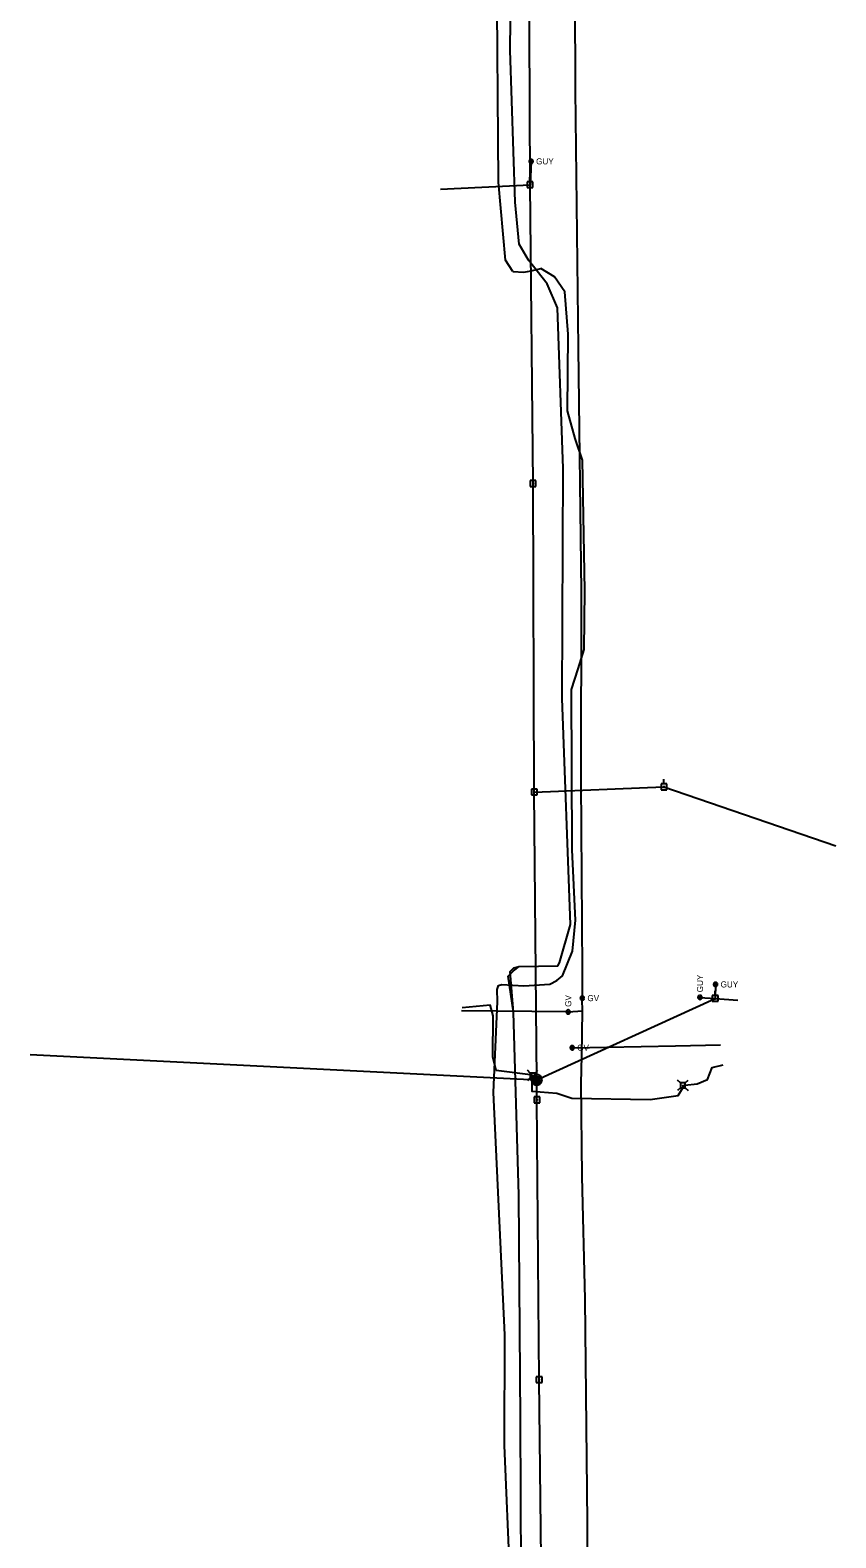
# Model space of a CAD drawing. Extents: x 600849 to 606371, y 330010 to 403088.
# Drawn here: x 601694 to 602204, y 381796 to 382751 of the extents above; entities that cross this region are included whole.
import ezdxf

# ---------------------------------------------------------------- set-up
doc = ezdxf.new("R2010")
doc.units = 0
for name, color, linetype in [('E_SIG', 7, 'Continuous'), ('E_UTL_AG_Bold', 7, 'Continuous'), ('E_UTL_E_UG', 7, 'Continuous'), ('E_UTL_EGuyWire', 7, 'Continuous'), ('E_UTL_EPowerPole', 7, 'Continuous'), ('E_UTL_FO_UG', 7, 'Continuous'), ('E_UTL_G', 7, 'Continuous'), ('E_UTL_G_UG', 7, 'Continuous'), ('E_UTL_Overhead', 7, 'Continuous'), ('E_UTL_T_UG', 7, 'Continuous')]:
    doc.layers.add(name, color=color, linetype=linetype)

msp = doc.modelspace()

# ---------------------------------------------------------------- linework, layer by layer
at = {"layer": 'E_SIG'}
for points in [[(602018.1, 382086.17), (602018.04, 382086.8), (602017.86, 382087.4), (602017.58, 382087.96), (602017.19, 382088.45), (602016.71, 382088.86), (602016.17, 382089.18), (602015.58, 382089.38), (602014.96, 382089.47), (602014.33, 382089.44), (602013.72, 382089.29), (602013.15, 382089.03), (602012.64, 382088.67), (602012.21, 382088.21), (602011.87, 382087.69), (602011.63, 382087.1), (602011.51, 382086.49), (602011.51, 382085.86), (602011.63, 382085.24), (602011.87, 382084.66), (602012.21, 382084.13), (602012.64, 382083.68), (602013.15, 382083.32), (602013.72, 382083.06), (602014.33, 382082.91), (602014.96, 382082.88), (602015.58, 382082.97), (602016.17, 382083.17), (602016.71, 382083.49), (602017.19, 382083.9), (602017.58, 382084.39), (602017.86, 382084.95), (602018.04, 382085.55), (602018.1, 382086.17)], [(602017.06, 382088.51), (602012.45, 382083.85)], [(602012.45, 382088.46), (602017.1, 382083.81)]]:
    msp.add_lwpolyline(points, dxfattribs=at)
at = {"layer": 'E_UTL_AG_Bold'}
for points in [[(602010.58, 382090.53), (602008.83, 382092.28)], [(602010.58, 382087.43), (602008.83, 382085.68)], [(602013.68, 382090.53), (602010.58, 382090.53)], [(602010.58, 382090.53), (602010.58, 382087.43)], [(602010.58, 382087.43), (602013.68, 382087.43)], [(602013.68, 382090.53), (602015.43, 382092.28)], [(602013.68, 382087.43), (602013.68, 382090.53)], [(602013.68, 382087.43), (602015.43, 382085.68)], [(602105.72, 382084.23), (602103.97, 382085.98)], [(602108.82, 382084.23), (602105.72, 382084.23)], [(602105.72, 382084.23), (602105.72, 382081.14)], [(602108.82, 382084.23), (602110.57, 382085.98)], [(602108.82, 382081.14), (602108.82, 382084.23)], [(602105.72, 382081.14), (602103.97, 382079.38)], [(602105.72, 382081.14), (602108.82, 382081.14)], [(602108.82, 382081.14), (602110.57, 382079.38)]]:
    msp.add_lwpolyline(points, dxfattribs=at)
at = {"layer": 'E_UTL_E_UG'}
for points in [[(601999.54, 382598.06), (601994.91, 382605.32), (601990.58, 382654.66), (601989.54, 382792.46)], [(601997.98, 381769.74), (601994.4, 381854.75), (601994.57, 381924.76), (601987.32, 382078.13), (601989.89, 382135.83), (601989.58, 382143.47), (601990.5, 382145.89), (601992.7, 382146.68), (602006.61, 382145.77), (602023.1, 382146.82), (602027.51, 382149.03), (602031.08, 382152.13), (602037.36, 382167.59), (602039.34, 382187.37), (602037.25, 382231.9), (602036.69, 382333.4), (602040.95, 382346.55), (602044.78, 382358.79), (602045.27, 382396.11), (602043.64, 382478.64), (602039.02, 382492.31), (602034.22, 382509.92), (602034.56, 382558.41), (602032.47, 382585.24), (602026, 382594.66), (602017.28, 382600.02)], [(601999.54, 382598.06), (602006.67, 382597.72), (602011.23, 382598.47), (602017.28, 382600.02)]]:
    msp.add_lwpolyline(points, dxfattribs=at)
at = {"layer": 'E_UTL_EGuyWire'}
for p, q in [((602011.12, 382667.78), (602010.49, 382652.98)), ((602127.98, 382146.64), (602127.81, 382137.8)), ((602118.11, 382138.45), (602127.81, 382137.8))]:
    msp.add_line(p, q, dxfattribs=at)
for points in [[(602012.41, 382667.78), (602012.38, 382668.02), (602012.32, 382668.25), (602012.2, 382668.47), (602012.05, 382668.66), (602011.87, 382668.82), (602011.66, 382668.95), (602011.43, 382669.02), (602011.19, 382669.06), (602010.94, 382669.05), (602010.7, 382668.99), (602010.48, 382668.89), (602010.28, 382668.75), (602010.12, 382668.57), (602009.98, 382668.37), (602009.89, 382668.14), (602009.85, 382667.9), (602009.85, 382667.66), (602009.89, 382667.42), (602009.98, 382667.19), (602010.12, 382666.98), (602010.28, 382666.81), (602010.48, 382666.67), (602010.7, 382666.56), (602010.94, 382666.51), (602011.19, 382666.5), (602011.43, 382666.53), (602011.66, 382666.61), (602011.87, 382666.73), (602012.05, 382666.89), (602012.2, 382667.08), (602012.32, 382667.3), (602012.38, 382667.53), (602012.41, 382667.78)], [(602011.28, 382667.78), (602011.28, 382667.81), (602011.27, 382667.84), (602011.26, 382667.86), (602011.24, 382667.89), (602011.22, 382667.91), (602011.19, 382667.92), (602011.16, 382667.93), (602011.13, 382667.94), (602011.1, 382667.94), (602011.07, 382667.93), (602011.04, 382667.92), (602011.02, 382667.9), (602011, 382667.88), (602010.98, 382667.85), (602010.97, 382667.82), (602010.96, 382667.79), (602010.96, 382667.76), (602010.97, 382667.73), (602010.98, 382667.7), (602011, 382667.68), (602011.02, 382667.66), (602011.04, 382667.64), (602011.07, 382667.63), (602011.1, 382667.62), (602011.13, 382667.62), (602011.16, 382667.62), (602011.19, 382667.63), (602011.22, 382667.65), (602011.24, 382667.67), (602011.26, 382667.69), (602011.27, 382667.72), (602011.28, 382667.75), (602011.28, 382667.78)], [(602129.26, 382146.64), (602129.24, 382146.88), (602129.17, 382147.11), (602129.06, 382147.33), (602128.91, 382147.52), (602128.72, 382147.68), (602128.51, 382147.81), (602128.28, 382147.88), (602128.04, 382147.92), (602127.79, 382147.91), (602127.56, 382147.85), (602127.34, 382147.75), (602127.14, 382147.61), (602126.97, 382147.43), (602126.84, 382147.23), (602126.75, 382147), (602126.7, 382146.76), (602126.7, 382146.52), (602126.75, 382146.28), (602126.84, 382146.05), (602126.97, 382145.84), (602127.14, 382145.67), (602127.34, 382145.53), (602127.56, 382145.42), (602127.79, 382145.37), (602128.04, 382145.36), (602128.28, 382145.39), (602128.51, 382145.47), (602128.72, 382145.59), (602128.91, 382145.75), (602129.06, 382145.94), (602129.17, 382146.16), (602129.24, 382146.39), (602129.26, 382146.64)], [(602128.14, 382146.64), (602128.13, 382146.67), (602128.13, 382146.7), (602128.11, 382146.72), (602128.09, 382146.75), (602128.07, 382146.77), (602128.04, 382146.78), (602128.01, 382146.79), (602127.98, 382146.8), (602127.95, 382146.8), (602127.92, 382146.79), (602127.9, 382146.78), (602127.87, 382146.76), (602127.85, 382146.74), (602127.83, 382146.71), (602127.82, 382146.68), (602127.82, 382146.65), (602127.82, 382146.62), (602127.82, 382146.59), (602127.83, 382146.56), (602127.85, 382146.54), (602127.87, 382146.52), (602127.9, 382146.5), (602127.92, 382146.49), (602127.95, 382146.48), (602127.98, 382146.48), (602128.01, 382146.48), (602128.04, 382146.49), (602128.07, 382146.51), (602128.09, 382146.53), (602128.11, 382146.55), (602128.13, 382146.58), (602128.13, 382146.61), (602128.14, 382146.64)], [(602118.11, 382139.73), (602117.87, 382139.71), (602117.63, 382139.64), (602117.42, 382139.53), (602117.23, 382139.37), (602117.07, 382139.19), (602116.94, 382138.98), (602116.86, 382138.75), (602116.83, 382138.51), (602116.84, 382138.26), (602116.9, 382138.03), (602117, 382137.8), (602117.14, 382137.61), (602117.32, 382137.44), (602117.52, 382137.31), (602117.75, 382137.21), (602117.99, 382137.17), (602118.23, 382137.17), (602118.47, 382137.21), (602118.7, 382137.31), (602118.91, 382137.44), (602119.08, 382137.61), (602119.22, 382137.8), (602119.32, 382138.03), (602119.38, 382138.26), (602119.39, 382138.51), (602119.36, 382138.75), (602119.28, 382138.98), (602119.16, 382139.19), (602119, 382139.37), (602118.81, 382139.53), (602118.59, 382139.64), (602118.35, 382139.71), (602118.11, 382139.73)], [(602118.11, 382138.61), (602118.08, 382138.6), (602118.05, 382138.59), (602118.03, 382138.58), (602118, 382138.56), (602117.98, 382138.54), (602117.97, 382138.51), (602117.96, 382138.48), (602117.95, 382138.45), (602117.95, 382138.42), (602117.96, 382138.39), (602117.97, 382138.37), (602117.99, 382138.34), (602118.01, 382138.32), (602118.04, 382138.3), (602118.07, 382138.29), (602118.1, 382138.29), (602118.13, 382138.29), (602118.16, 382138.29), (602118.19, 382138.3), (602118.21, 382138.32), (602118.23, 382138.34), (602118.25, 382138.37), (602118.26, 382138.39), (602118.27, 382138.42), (602118.27, 382138.45), (602118.27, 382138.48), (602118.26, 382138.51), (602118.24, 382138.54), (602118.22, 382138.56), (602118.2, 382138.58), (602118.17, 382138.59), (602118.14, 382138.6), (602118.11, 382138.61)]]:
    msp.add_lwpolyline(points, dxfattribs=at)
at = {"layer": 'E_UTL_EPowerPole'}
for points in [[(602010.46, 382654.83), (602010.46, 382657.73)], [(602012.31, 382654.83), (602008.62, 382654.83)], [(602008.62, 382654.83), (602008.62, 382651.13)], [(602008.62, 382651.13), (602012.31, 382651.13)], [(602010.73, 382652.98), (602010.73, 382653.03), (602010.72, 382653.07), (602010.69, 382653.11), (602010.67, 382653.15), (602010.63, 382653.18), (602010.59, 382653.2), (602010.55, 382653.21), (602010.51, 382653.22), (602010.46, 382653.22), (602010.42, 382653.21), (602010.37, 382653.19), (602010.34, 382653.16), (602010.31, 382653.13), (602010.28, 382653.09), (602010.27, 382653.05), (602010.26, 382653.01), (602010.26, 382652.96), (602010.27, 382652.92), (602010.28, 382652.87), (602010.31, 382652.84), (602010.34, 382652.8), (602010.37, 382652.78), (602010.42, 382652.76), (602010.46, 382652.75), (602010.51, 382652.74), (602010.55, 382652.75), (602010.59, 382652.77), (602010.63, 382652.79), (602010.67, 382652.82), (602010.69, 382652.85), (602010.72, 382652.89), (602010.73, 382652.94), (602010.73, 382652.98)], [(602012.31, 382651.13), (602012.31, 382654.83)], [(602014.27, 382465.63), (602010.58, 382465.63)], [(602010.58, 382465.63), (602010.58, 382461.94)], [(602012.43, 382465.63), (602012.43, 382468.54)], [(602014.27, 382461.94), (602014.27, 382465.63)], [(602010.58, 382461.94), (602014.27, 382461.94)], [(602012.7, 382463.79), (602012.69, 382463.83), (602012.68, 382463.88), (602012.66, 382463.92), (602012.63, 382463.95), (602012.6, 382463.98), (602012.56, 382464.01), (602012.51, 382464.02), (602012.47, 382464.03), (602012.42, 382464.02), (602012.38, 382464.01), (602012.34, 382463.99), (602012.3, 382463.97), (602012.27, 382463.94), (602012.25, 382463.9), (602012.23, 382463.86), (602012.22, 382463.81), (602012.22, 382463.77), (602012.23, 382463.72), (602012.25, 382463.68), (602012.27, 382463.64), (602012.3, 382463.61), (602012.34, 382463.58), (602012.38, 382463.56), (602012.42, 382463.55), (602012.47, 382463.55), (602012.51, 382463.56), (602012.56, 382463.57), (602012.6, 382463.59), (602012.63, 382463.62), (602012.66, 382463.66), (602012.68, 382463.7), (602012.69, 382463.74), (602012.7, 382463.79)], [(602095.29, 382273.58), (602095.29, 382276.49)], [(602015.02, 382270.29), (602011.34, 382270.29)], [(602011.34, 382270.29), (602011.34, 382266.6)], [(602011.34, 382266.6), (602015.02, 382266.6)], [(602013.45, 382268.44), (602013.45, 382268.49), (602013.43, 382268.53), (602013.41, 382268.57), (602013.38, 382268.61), (602013.35, 382268.64), (602013.31, 382268.66), (602013.27, 382268.68), (602013.22, 382268.68), (602013.18, 382268.68), (602013.13, 382268.67), (602013.09, 382268.65), (602013.05, 382268.62), (602013.02, 382268.59), (602013, 382268.55), (602012.98, 382268.51), (602012.97, 382268.47), (602012.97, 382268.42), (602012.98, 382268.38), (602013, 382268.34), (602013.02, 382268.3), (602013.05, 382268.26), (602013.09, 382268.24), (602013.13, 382268.22), (602013.18, 382268.21), (602013.22, 382268.21), (602013.27, 382268.21), (602013.31, 382268.23), (602013.35, 382268.25), (602013.38, 382268.28), (602013.41, 382268.32), (602013.43, 382268.36), (602013.45, 382268.4), (602013.45, 382268.44)], [(602013.18, 382270.29), (602013.18, 382273.2)], [(602015.02, 382266.6), (602015.02, 382270.29)], [(602097.14, 382273.58), (602093.45, 382273.58)], [(602093.45, 382273.58), (602093.45, 382269.89)], [(602093.45, 382269.89), (602097.14, 382269.89)], [(602095.57, 382271.74), (602095.56, 382271.78), (602095.55, 382271.82), (602095.53, 382271.86), (602095.5, 382271.9), (602095.47, 382271.93), (602095.43, 382271.95), (602095.38, 382271.97), (602095.34, 382271.97), (602095.29, 382271.97), (602095.25, 382271.96), (602095.21, 382271.94), (602095.17, 382271.92), (602095.14, 382271.88), (602095.11, 382271.84), (602095.1, 382271.8), (602095.09, 382271.76), (602095.09, 382271.71), (602095.1, 382271.67), (602095.11, 382271.63), (602095.14, 382271.59), (602095.17, 382271.56), (602095.21, 382271.53), (602095.25, 382271.51), (602095.29, 382271.5), (602095.34, 382271.5), (602095.38, 382271.5), (602095.43, 382271.52), (602095.47, 382271.54), (602095.5, 382271.57), (602095.53, 382271.61), (602095.55, 382271.65), (602095.56, 382271.69), (602095.57, 382271.74)], [(602097.14, 382269.89), (602097.14, 382273.58)], [(602127.78, 382139.64), (602127.78, 382142.55)], [(602129.63, 382139.64), (602125.94, 382139.64)], [(602125.94, 382139.64), (602125.94, 382135.95)], [(602125.94, 382135.95), (602129.63, 382135.95)], [(602128.05, 382137.8), (602128.05, 382137.84), (602128.04, 382137.89), (602128.02, 382137.93), (602127.99, 382137.96), (602127.95, 382137.99), (602127.91, 382138.01), (602127.87, 382138.03), (602127.83, 382138.04), (602127.78, 382138.03), (602127.74, 382138.02), (602127.7, 382138), (602127.66, 382137.98), (602127.63, 382137.95), (602127.6, 382137.91), (602127.59, 382137.86), (602127.58, 382137.82), (602127.58, 382137.77), (602127.59, 382137.73), (602127.6, 382137.69), (602127.63, 382137.65), (602127.66, 382137.62), (602127.7, 382137.59), (602127.74, 382137.57), (602127.78, 382137.56), (602127.83, 382137.56), (602127.87, 382137.57), (602127.91, 382137.58), (602127.95, 382137.6), (602127.99, 382137.63), (602128.02, 382137.67), (602128.04, 382137.71), (602128.05, 382137.75), (602128.05, 382137.8)], [(602129.63, 382135.95), (602129.63, 382139.64)], [(602016.61, 382087.99), (602012.92, 382087.99)], [(602012.92, 382087.99), (602012.92, 382084.3)], [(602012.92, 382084.3), (602016.61, 382084.3)], [(602015.04, 382086.15), (602015.03, 382086.2), (602015.02, 382086.24), (602015, 382086.28), (602014.97, 382086.32), (602014.94, 382086.35), (602014.9, 382086.37), (602014.86, 382086.38), (602014.81, 382086.39), (602014.77, 382086.39), (602014.72, 382086.38), (602014.68, 382086.36), (602014.64, 382086.33), (602014.61, 382086.3), (602014.59, 382086.26), (602014.57, 382086.22), (602014.56, 382086.17), (602014.56, 382086.13), (602014.57, 382086.08), (602014.59, 382086.04), (602014.61, 382086), (602014.64, 382085.97), (602014.68, 382085.95), (602014.72, 382085.93), (602014.77, 382085.92), (602014.81, 382085.91), (602014.86, 382085.92), (602014.9, 382085.93), (602014.94, 382085.96), (602014.97, 382085.99), (602015, 382086.02), (602015.02, 382086.06), (602015.03, 382086.11), (602015.04, 382086.15)], [(602014.77, 382087.99), (602014.77, 382090.9)], [(602016.61, 382084.3), (602016.61, 382087.99)], [(602016.71, 382075.44), (602013.03, 382075.44)], [(602013.03, 382075.44), (602013.03, 382071.75)], [(602015.14, 382073.6), (602015.14, 382073.64), (602015.12, 382073.68), (602015.1, 382073.72), (602015.08, 382073.76), (602015.04, 382073.79), (602015, 382073.81), (602014.96, 382073.83), (602014.91, 382073.83), (602014.87, 382073.83), (602014.83, 382073.82), (602014.78, 382073.8), (602014.75, 382073.78), (602014.72, 382073.74), (602014.69, 382073.7), (602014.67, 382073.66), (602014.67, 382073.62), (602014.67, 382073.57), (602014.67, 382073.53), (602014.69, 382073.49), (602014.72, 382073.45), (602014.75, 382073.42), (602014.78, 382073.39), (602014.83, 382073.37), (602014.87, 382073.36), (602014.91, 382073.36), (602014.96, 382073.36), (602015, 382073.38), (602015.04, 382073.4), (602015.08, 382073.43), (602015.1, 382073.47), (602015.12, 382073.51), (602015.14, 382073.55), (602015.14, 382073.6)], [(602014.87, 382075.44), (602014.87, 382078.35)], [(602016.71, 382071.75), (602016.71, 382075.44)], [(602013.03, 382071.75), (602016.71, 382071.75)], [(602018.14, 381898.19), (602014.45, 381898.19)], [(602014.45, 381898.19), (602014.45, 381894.5)], [(602014.45, 381894.5), (602018.14, 381894.5)], [(602016.56, 381896.35), (602016.56, 381896.4), (602016.55, 381896.44), (602016.52, 381896.48), (602016.5, 381896.52), (602016.46, 381896.55), (602016.42, 381896.57), (602016.38, 381896.58), (602016.34, 381896.59), (602016.29, 381896.59), (602016.25, 381896.58), (602016.2, 381896.56), (602016.17, 381896.53), (602016.14, 381896.5), (602016.11, 381896.46), (602016.1, 381896.42), (602016.09, 381896.37), (602016.09, 381896.33), (602016.1, 381896.28), (602016.11, 381896.24), (602016.14, 381896.2), (602016.17, 381896.17), (602016.2, 381896.14), (602016.25, 381896.13), (602016.29, 381896.12), (602016.34, 381896.11), (602016.38, 381896.12), (602016.42, 381896.13), (602016.46, 381896.16), (602016.5, 381896.19), (602016.52, 381896.22), (602016.55, 381896.26), (602016.56, 381896.31), (602016.56, 381896.35)], [(602016.29, 381898.19), (602016.29, 381901.1)], [(602018.14, 381894.5), (602018.14, 381898.19)]]:
    msp.add_lwpolyline(points, dxfattribs=at)
at = {"layer": 'E_UTL_FO_UG'}
msp.add_lwpolyline([(601967.45, 382132.05), (601985.23, 382133.71)], dxfattribs=at)
at = {"layer": 'E_UTL_G'}
for points in [[(602044.91, 382137.97), (602044.88, 382138.21), (602044.81, 382138.44), (602044.7, 382138.66), (602044.55, 382138.85), (602044.37, 382139.01), (602044.16, 382139.13), (602043.92, 382139.21), (602043.68, 382139.25), (602043.44, 382139.24), (602043.2, 382139.18), (602042.98, 382139.08), (602042.78, 382138.94), (602042.61, 382138.76), (602042.48, 382138.55), (602042.39, 382138.33), (602042.34, 382138.09), (602042.34, 382137.84), (602042.39, 382137.61), (602042.48, 382137.38), (602042.61, 382137.17), (602042.78, 382137), (602042.98, 382136.86), (602043.2, 382136.75), (602043.44, 382136.7), (602043.68, 382136.68), (602043.92, 382136.72), (602044.16, 382136.8), (602044.37, 382136.92), (602044.55, 382137.08), (602044.7, 382137.27), (602044.81, 382137.49), (602044.88, 382137.72), (602044.91, 382137.97)], [(602042.71, 382137.06), (602044.53, 382138.87)], [(602034.68, 382130.5), (602034.44, 382130.48), (602034.21, 382130.41), (602033.99, 382130.3), (602033.8, 382130.15), (602033.64, 382129.96), (602033.52, 382129.75), (602033.44, 382129.52), (602033.4, 382129.28), (602033.41, 382129.04), (602033.47, 382128.8), (602033.57, 382128.58), (602033.71, 382128.38), (602033.89, 382128.21), (602034.09, 382128.08), (602034.32, 382127.99), (602034.56, 382127.94), (602034.8, 382127.94), (602035.04, 382127.99), (602035.27, 382128.08), (602035.48, 382128.21), (602035.65, 382128.38), (602035.79, 382128.58), (602035.9, 382128.8), (602035.95, 382129.04), (602035.96, 382129.28), (602035.93, 382129.52), (602035.85, 382129.75), (602035.73, 382129.96), (602035.57, 382130.15), (602035.38, 382130.3), (602035.16, 382130.41), (602034.93, 382130.48), (602034.68, 382130.5)], [(602035.59, 382128.31), (602033.78, 382130.13)], [(602038.46, 382106.55), (602038.43, 382106.8), (602038.37, 382107.03), (602038.25, 382107.25), (602038.1, 382107.44), (602037.92, 382107.6), (602037.71, 382107.72), (602037.48, 382107.8), (602037.23, 382107.84), (602036.99, 382107.82), (602036.75, 382107.77), (602036.53, 382107.67), (602036.33, 382107.52), (602036.17, 382107.35), (602036.03, 382107.14), (602035.94, 382106.92), (602035.9, 382106.68), (602035.9, 382106.43), (602035.94, 382106.19), (602036.03, 382105.97), (602036.17, 382105.76), (602036.33, 382105.58), (602036.53, 382105.44), (602036.75, 382105.34), (602036.99, 382105.28), (602037.23, 382105.27), (602037.48, 382105.31), (602037.71, 382105.39), (602037.92, 382105.51), (602038.1, 382105.67), (602038.25, 382105.86), (602038.37, 382106.08), (602038.43, 382106.31), (602038.46, 382106.55)], [(602036.27, 382105.65), (602038.08, 382107.46)]]:
    msp.add_lwpolyline(points, dxfattribs=at)
at = {"layer": 'E_UTL_G_UG'}
for points in [[(602053.15, 380823.97), (602052.84, 380917.78), (602051.28, 381029.76), (602050.7, 381185.73), (602050.48, 381273.06), (602049.43, 381327.68), (602049.57, 381328.73), (602048.8, 381386.48), (602047.29, 381541.84), (602047.62, 381673.16), (602046.82, 381806.19), (602045.46, 381947.3), (602043.56, 382025.11), (602042.98, 382083.59), (602043.27, 382101.65), (602043.78, 382129.98), (602043.52, 382137.13), (602043.62, 382137.97), (602043.7, 382155.43), (602042.96, 382275.31), (602043.05, 382395.4), (602041.28, 382549.59), (602039.34, 382712.87), (602038.61, 382889.54)], [(601967, 382130.18), (602033.93, 382129.38), (602034.68, 382129.22), (602043.78, 382129.98)], [(602037.17, 382106.55), (602037.48, 382106.54), (602102.67, 382107.76), (602131.16, 382108.43)]]:
    msp.add_lwpolyline(points, dxfattribs=at)
at = {"layer": 'E_UTL_Overhead'}
for points in [[(601953.78, 382650.19), (602010.49, 382652.98), (602009.66, 382850.51), (602008.85, 383049.28), (602007.13, 383249.15), (602005.64, 383449.7), (602004.68, 383600.81), (602003.34, 383754.06), (602002.36, 383906.44), (602001.47, 384057)], [(602013.21, 382268.44), (602012.46, 382463.79), (602010.49, 382652.98)], [(602013.21, 382268.44), (602095.33, 382271.74), (602204.19, 382234.45)], [(602014.8, 382086.17), (602013.21, 382268.44)], [(601693.88, 382102.2), (602014.8, 382086.17), (602127.81, 382137.8), (602142.02, 382136.72)], [(602020.8, 381487.48), (602018.65, 381688.35), (602016.32, 381896.35), (602014.9, 382073.6), (602014.8, 382086.17)]]:
    msp.add_lwpolyline(points, dxfattribs=at)
at = {"layer": 'E_UTL_T_UG'}
for points in [[(602000.02, 382128.96), (601996.69, 382151.95), (602000.05, 382155.21), (602003.57, 382158.08), (602028.2, 382158.38), (602029.24, 382160.21), (602036.23, 382184.47), (602030.91, 382327.71), (602031.56, 382473.22), (602027.96, 382575.03), (602021.35, 382590.18), (602009.56, 382605.32), (602003.67, 382615.41), (602001.03, 382641.92), (601997.86, 382738.22), (601999.32, 382870.74)], [(602024.79, 380777.72), (602020.15, 380923.5), (602010.15, 381062.35), (602008.3, 381195.91), (602012.48, 381274.05), (602008.93, 381282.32), (602008.98, 381283.2), (602008.37, 381299.33), (602006.8, 381422.58), (602002.31, 381566.91), (602005.01, 381725.54), (602004.53, 381871.24), (602003.34, 382013.28), (602000.02, 382128.96), (601997.99, 382154.91), (602000.28, 382157.08), (602003.57, 382158.08)], [(602014.8, 382086.17), (602015.21, 382087.46), (602013.66, 382088.24), (602012.13, 382088.98), (602010.78, 382089.33), (601989.02, 382092.09), (601986.88, 382100.86), (601987.04, 382126.77), (601985.23, 382133.71)], [(602012.13, 382088.98), (602011.62, 382087.47), (602011.7, 382079.1), (602027.44, 382077.71), (602037.03, 382074.67), (602086.63, 382073.69), (602104.34, 382076.35), (602107.77, 382081.71), (602107.27, 382082.68), (602108.58, 382082.89), (602116.42, 382083.73), (602122.98, 382086.4), (602125.75, 382094.04), (602132.84, 382095.63)]]:
    msp.add_lwpolyline(points, dxfattribs=at)

# ---------------------------------------------------------------- texts
at = {"layer": 'E_UTL_EGuyWire'}
for p in [(602014.33, 382665.85), (602131.19, 382144.71)]:
    msp.add_text('GUY', height=3.85, dxfattribs=at).set_placement(p)
msp.add_text('GUY', height=3.85, rotation=90, dxfattribs=at).set_placement((602120.04, 382141.65))
at = {"layer": 'E_UTL_G'}
msp.add_text('GV', height=3.85, rotation=90, dxfattribs=at).set_placement((602036.61, 382132.43))
for p in [(602046.83, 382136.04), (602040.38, 382104.63)]:
    msp.add_text('GV', height=3.85, dxfattribs=at).set_placement(p)

doc.saveas('drawing.dxf')
